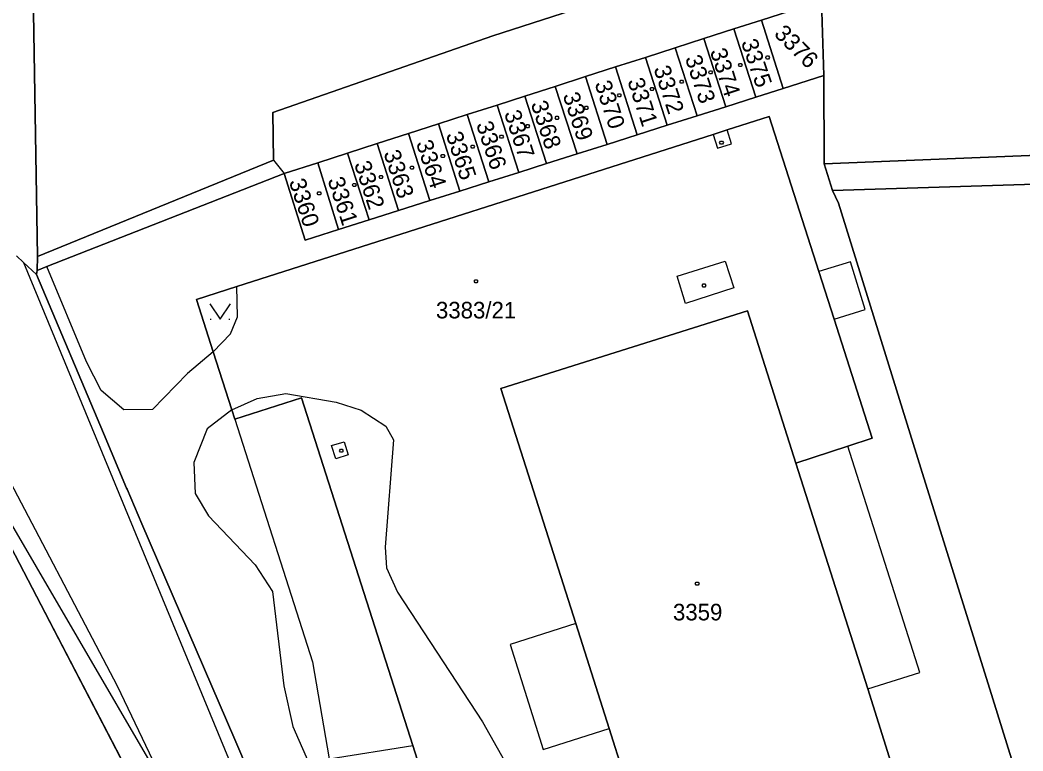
# Model space of a CAD drawing. Extents: x -263587 to -261993, y -1238795 to -1236748.
# Drawn here: x -262868.2 to -262771.6, y -1238567.5 to -1238497 of the extents above; entities that cross this region are included whole.
import ezdxf

# ---------------------------------------------------------------- set-up
doc = ezdxf.new("R2010")
doc.units = 0
for name, color, linetype in [('Vrstva 1', 7, 'Continuous'), ('Vrstva 2', 7, 'Continuous'), ('Vrstva 3', 7, 'Continuous')]:
    doc.layers.add(name, color=color, linetype=linetype)

msp = doc.modelspace()

# ---------------------------------------------------------------- linework, layer by layer
at = {"layer": 'Vrstva 1'}
for p, q in [((-262798.71, -1238490.79), (-262822.66, -1238498.53)), ((-262822.66, -1238498.53), (-262798.71, -1238490.79)), ((-262790.77, -1238502.37), (-262790.97, -1238495.17)), ((-262790.97, -1238495.17), (-262790.77, -1238502.37)), ((-262796.77, -1238497.02), (-262792.28, -1238495.59)), ((-262792.28, -1238495.59), (-262796.77, -1238497.02)), ((-262866.91, -1238496.29), (-262866.54, -1238519.8)), ((-262866.54, -1238519.8), (-262866.91, -1238496.29)), ((-262799.43, -1238497.87), (-262796.77, -1238497.02)), ((-262796.77, -1238497.02), (-262799.43, -1238497.87)), ((-262794.66, -1238503.61), (-262796.77, -1238497.02)), ((-262796.77, -1238497.02), (-262794.66, -1238503.61)), ((-262802.32, -1238498.8), (-262799.43, -1238497.87)), ((-262799.43, -1238497.87), (-262802.32, -1238498.8)), ((-262797.32, -1238504.45), (-262799.43, -1238497.87)), ((-262799.43, -1238497.87), (-262797.32, -1238504.45)), ((-262822.66, -1238498.53), (-262843.84, -1238505.92)), ((-262843.84, -1238505.92), (-262822.66, -1238498.53)), ((-262805.08, -1238499.69), (-262802.32, -1238498.8)), ((-262802.32, -1238498.8), (-262805.08, -1238499.69)), ((-262800.21, -1238505.37), (-262802.32, -1238498.8)), ((-262802.32, -1238498.8), (-262800.21, -1238505.37)), ((-262807.94, -1238500.61), (-262805.08, -1238499.69)), ((-262805.08, -1238499.69), (-262807.94, -1238500.61)), ((-262802.97, -1238506.25), (-262805.08, -1238499.69)), ((-262805.08, -1238499.69), (-262802.97, -1238506.25)), ((-262810.83, -1238501.54), (-262807.94, -1238500.61)), ((-262807.94, -1238500.61), (-262810.83, -1238501.54)), ((-262805.85, -1238507.16), (-262807.94, -1238500.61)), ((-262807.94, -1238500.61), (-262805.85, -1238507.16)), ((-262813.73, -1238502.47), (-262810.83, -1238501.54)), ((-262810.83, -1238501.54), (-262813.73, -1238502.47)), ((-262808.73, -1238508.07), (-262810.83, -1238501.54)), ((-262810.83, -1238501.54), (-262808.73, -1238508.07)), ((-262816.64, -1238503.41), (-262813.73, -1238502.47)), ((-262813.73, -1238502.47), (-262816.64, -1238503.41)), ((-262811.63, -1238509), (-262813.73, -1238502.47)), ((-262813.73, -1238502.47), (-262811.63, -1238509)), ((-262790.77, -1238502.37), (-262794.66, -1238503.61)), ((-262794.66, -1238503.61), (-262790.77, -1238502.37)), ((-262790.72, -1238510.89), (-262790.77, -1238502.37)), ((-262790.77, -1238502.37), (-262790.72, -1238510.89)), ((-262819.57, -1238504.35), (-262816.64, -1238503.41)), ((-262816.64, -1238503.41), (-262819.57, -1238504.35)), ((-262814.54, -1238509.92), (-262816.64, -1238503.41)), ((-262816.64, -1238503.41), (-262814.54, -1238509.92)), ((-262794.66, -1238503.61), (-262797.32, -1238504.45)), ((-262797.32, -1238504.45), (-262794.66, -1238503.61)), ((-262822.25, -1238505.21), (-262819.57, -1238504.35)), ((-262819.57, -1238504.35), (-262822.25, -1238505.21)), ((-262817.48, -1238510.85), (-262819.57, -1238504.35)), ((-262819.57, -1238504.35), (-262817.48, -1238510.85)), ((-262797.32, -1238504.45), (-262800.21, -1238505.37)), ((-262800.21, -1238505.37), (-262797.32, -1238504.45)), ((-262825.12, -1238506.13), (-262822.25, -1238505.21)), ((-262822.25, -1238505.21), (-262825.12, -1238506.13)), ((-262820.16, -1238511.71), (-262822.25, -1238505.21)), ((-262822.25, -1238505.21), (-262820.16, -1238511.71)), ((-262800.21, -1238505.37), (-262802.97, -1238506.25)), ((-262802.97, -1238506.25), (-262800.21, -1238505.37)), ((-262843.84, -1238505.92), (-262843.78, -1238510.52)), ((-262843.78, -1238510.52), (-262843.84, -1238505.92)), ((-262827.9, -1238507.03), (-262825.12, -1238506.13)), ((-262825.12, -1238506.13), (-262827.9, -1238507.03)), ((-262823.03, -1238512.61), (-262825.12, -1238506.13)), ((-262825.12, -1238506.13), (-262823.03, -1238512.61)), ((-262802.97, -1238506.25), (-262805.85, -1238507.16)), ((-262805.85, -1238507.16), (-262802.97, -1238506.25)), ((-262800.08, -1238507.61), (-262796.03, -1238506.32)), ((-262796.03, -1238506.32), (-262800.08, -1238507.61)), ((-262796.03, -1238506.32), (-262791.24, -1238521.26)), ((-262791.24, -1238521.26), (-262796.03, -1238506.32)), ((-262830.79, -1238507.96), (-262827.9, -1238507.03)), ((-262827.9, -1238507.03), (-262830.79, -1238507.96)), ((-262825.82, -1238513.5), (-262827.9, -1238507.03)), ((-262827.9, -1238507.03), (-262825.82, -1238513.5)), ((-262805.85, -1238507.16), (-262808.73, -1238508.07)), ((-262808.73, -1238508.07), (-262805.85, -1238507.16)), ((-262801.42, -1238508.04), (-262800.08, -1238507.61)), ((-262800.08, -1238507.61), (-262801.42, -1238508.04)), ((-262799.66, -1238508.95), (-262800.08, -1238507.61)), ((-262847.32, -1238522.71), (-262801.42, -1238508.04)), ((-262801.42, -1238508.04), (-262847.32, -1238522.71)), ((-262833.8, -1238508.93), (-262830.79, -1238507.96)), ((-262830.79, -1238507.96), (-262833.8, -1238508.93)), ((-262828.71, -1238514.42), (-262830.79, -1238507.96)), ((-262830.79, -1238507.96), (-262828.71, -1238514.42)), ((-262808.73, -1238508.07), (-262811.63, -1238509)), ((-262811.63, -1238509), (-262808.73, -1238508.07)), ((-262801.42, -1238508.04), (-262800.99, -1238509.37)), ((-262790.72, -1238510.89), (-262738.27, -1238508.71)), ((-262738.27, -1238508.71), (-262790.72, -1238510.89)), ((-262836.65, -1238509.85), (-262833.8, -1238508.93)), ((-262833.8, -1238508.93), (-262836.65, -1238509.85)), ((-262831.73, -1238515.37), (-262833.8, -1238508.93)), ((-262833.8, -1238508.93), (-262831.73, -1238515.37)), ((-262811.63, -1238509), (-262814.54, -1238509.92)), ((-262814.54, -1238509.92), (-262811.63, -1238509)), ((-262800.99, -1238509.37), (-262799.66, -1238508.95)), ((-262843.78, -1238510.52), (-262866.54, -1238519.8)), ((-262866.54, -1238519.8), (-262843.78, -1238510.52)), ((-262843.78, -1238510.52), (-262842.75, -1238511.81)), ((-262839.51, -1238510.77), (-262836.65, -1238509.85)), ((-262836.65, -1238509.85), (-262839.51, -1238510.77)), ((-262834.58, -1238516.27), (-262836.65, -1238509.85)), ((-262836.65, -1238509.85), (-262834.58, -1238516.27)), ((-262814.54, -1238509.92), (-262817.48, -1238510.85)), ((-262817.48, -1238510.85), (-262814.54, -1238509.92)), ((-262842.75, -1238511.81), (-262839.51, -1238510.77)), ((-262839.51, -1238510.77), (-262842.75, -1238511.81)), ((-262837.53, -1238517.21), (-262839.51, -1238510.77)), ((-262839.51, -1238510.77), (-262837.53, -1238517.21)), ((-262817.48, -1238510.85), (-262820.16, -1238511.71)), ((-262820.16, -1238511.71), (-262817.48, -1238510.85)), ((-262789.93, -1238513.46), (-262790.72, -1238510.89)), ((-262790.72, -1238510.89), (-262789.93, -1238513.46)), ((-262865.63, -1238520.78), (-262842.75, -1238511.81)), ((-262842.75, -1238511.81), (-262865.63, -1238520.78)), ((-262840.73, -1238518.23), (-262842.75, -1238511.81)), ((-262842.75, -1238511.81), (-262840.73, -1238518.23)), ((-262820.16, -1238511.71), (-262823.03, -1238512.61)), ((-262823.03, -1238512.61), (-262820.16, -1238511.71)), ((-262754.29, -1238512.3), (-262789.93, -1238513.46)), ((-262789.93, -1238513.46), (-262754.29, -1238512.3)), ((-262825.82, -1238513.5), (-262828.71, -1238514.42)), ((-262828.71, -1238514.42), (-262825.82, -1238513.5)), ((-262823.03, -1238512.61), (-262825.82, -1238513.5)), ((-262825.82, -1238513.5), (-262823.03, -1238512.61)), ((-262789.33, -1238514.68), (-262789.93, -1238513.46)), ((-262789.93, -1238513.46), (-262789.33, -1238514.68)), ((-262828.71, -1238514.42), (-262831.73, -1238515.37)), ((-262831.73, -1238515.37), (-262828.71, -1238514.42)), ((-262831.73, -1238515.37), (-262834.58, -1238516.27)), ((-262834.58, -1238516.27), (-262831.73, -1238515.37)), ((-262781.41, -1238540.21), (-262789.33, -1238514.68)), ((-262789.33, -1238514.68), (-262781.41, -1238540.21)), ((-262834.58, -1238516.27), (-262837.53, -1238517.21)), ((-262837.53, -1238517.21), (-262834.58, -1238516.27)), ((-262837.53, -1238517.21), (-262840.73, -1238518.23)), ((-262840.73, -1238518.23), (-262837.53, -1238517.21)), ((-262867.87, -1238520.38), (-262868.55, -1238519.74)), ((-262868.55, -1238519.74), (-262867.87, -1238520.38)), ((-262866.54, -1238519.8), (-262866.57, -1238521.15)), ((-262866.57, -1238521.15), (-262866.54, -1238519.8)), ((-262804.88, -1238521.71), (-262800.26, -1238520.25)), ((-262800.26, -1238520.25), (-262799.43, -1238522.84)), ((-262788.2, -1238520.31), (-262791.24, -1238521.26)), ((-262786.76, -1238524.92), (-262788.2, -1238520.31)), ((-262866.64, -1238521.55), (-262867.87, -1238520.38)), ((-262867.87, -1238520.38), (-262866.64, -1238521.55)), ((-262867.87, -1238520.38), (-262821.9, -1238631.6)), ((-262866.57, -1238521.15), (-262866.64, -1238521.55)), ((-262866.64, -1238521.55), (-262866.57, -1238521.15)), ((-262866.57, -1238521.15), (-262865.63, -1238520.78)), ((-262865.63, -1238520.78), (-262866.57, -1238521.15)), ((-262861.82, -1238529.97), (-262865.63, -1238520.78)), ((-262791.24, -1238521.26), (-262789.77, -1238525.86)), ((-262789.77, -1238525.86), (-262791.24, -1238521.26)), ((-262866.64, -1238521.55), (-262860.16, -1238536.84)), ((-262860.16, -1238536.84), (-262866.64, -1238521.55)), ((-262804.08, -1238524.35), (-262804.88, -1238521.71)), ((-262851.22, -1238523.96), (-262847.32, -1238522.71)), ((-262847.32, -1238522.71), (-262851.22, -1238523.96)), ((-262847.27, -1238525.62), (-262847.32, -1238522.71)), ((-262799.43, -1238522.84), (-262804.08, -1238524.35)), ((-262849.6, -1238529), (-262851.22, -1238523.96)), ((-262851.22, -1238523.96), (-262849.6, -1238529)), ((-262798.11, -1238525.04), (-262821.89, -1238532.52)), ((-262821.89, -1238532.52), (-262798.11, -1238525.04)), ((-262793.45, -1238539.72), (-262798.11, -1238525.04)), ((-262798.11, -1238525.04), (-262793.45, -1238539.72)), ((-262789.77, -1238525.86), (-262786.76, -1238524.92)), ((-262849.88, -1238525.86), (-262849.78, -1238525.86)), ((-262848.08, -1238525.86), (-262847.98, -1238525.86)), ((-262847.92, -1238527.26), (-262847.27, -1238525.62)), ((-262789.77, -1238525.86), (-262786.09, -1238537.33)), ((-262786.09, -1238537.33), (-262789.77, -1238525.86)), ((-262880.04, -1238526.83), (-262855.68, -1238573.6)), ((-262855.68, -1238573.6), (-262880.04, -1238526.83)), ((-262880.04, -1238526.83), (-262853.67, -1238572)), ((-262849.6, -1238529), (-262847.92, -1238527.26)), ((-262849.6, -1238529), (-262852.07, -1238531.09)), ((-262847.79, -1238534.6), (-262849.6, -1238529)), ((-262849.6, -1238529), (-262847.79, -1238534.6)), ((-262860.4, -1238532.72), (-262861.82, -1238529.97)), ((-262852.07, -1238531.09), (-262855.44, -1238534.56)), ((-262858.21, -1238534.6), (-262860.4, -1238532.72)), ((-262821.89, -1238532.52), (-262814.67, -1238555.2)), ((-262814.67, -1238555.2), (-262821.89, -1238532.52)), ((-262847.79, -1238534.6), (-262845.37, -1238533.5)), ((-262841.08, -1238533.44), (-262847.5, -1238535.5)), ((-262847.5, -1238535.5), (-262841.08, -1238533.44)), ((-262845.37, -1238533.5), (-262842.59, -1238533.03)), ((-262842.59, -1238533.03), (-262837.76, -1238533.85)), ((-262830.35, -1238566.96), (-262841.08, -1238533.44)), ((-262841.08, -1238533.44), (-262830.35, -1238566.96)), ((-262855.44, -1238534.56), (-262858.21, -1238534.6)), ((-262847.79, -1238534.6), (-262850.19, -1238536.41)), ((-262847.5, -1238535.5), (-262847.79, -1238534.6)), ((-262847.79, -1238534.6), (-262847.5, -1238535.5)), ((-262837.76, -1238533.85), (-262835.33, -1238534.63)), ((-262835.33, -1238534.63), (-262832.96, -1238536.15)), ((-262847.5, -1238535.5), (-262840.03, -1238558.87)), ((-262850.19, -1238536.41), (-262851.45, -1238539.67)), ((-262832.96, -1238536.15), (-262832.21, -1238537.49)), ((-262860.16, -1238536.84), (-262857.95, -1238542.13)), ((-262857.95, -1238542.13), (-262860.16, -1238536.84)), ((-262838.19, -1238538.03), (-262836.98, -1238537.66)), ((-262836.98, -1238537.66), (-262836.59, -1238538.94)), ((-262832.21, -1238537.49), (-262833.02, -1238547.82)), ((-262786.09, -1238537.33), (-262788.44, -1238538.08)), ((-262788.44, -1238538.08), (-262786.09, -1238537.33)), ((-262837.78, -1238539.3), (-262838.19, -1238538.03)), ((-262788.44, -1238538.08), (-262793.45, -1238539.72)), ((-262793.45, -1238539.72), (-262788.44, -1238538.08)), ((-262781.5, -1238559.9), (-262788.44, -1238538.08)), ((-262836.59, -1238538.94), (-262837.78, -1238539.3)), ((-262851.45, -1238539.67), (-262851.35, -1238542.65)), ((-262793.45, -1238539.72), (-262786.53, -1238561.5)), ((-262786.53, -1238561.5), (-262793.45, -1238539.72)), ((-262774.47, -1238562.46), (-262781.41, -1238540.21)), ((-262781.41, -1238540.21), (-262774.47, -1238562.46)), ((-262857.95, -1238542.13), (-262857.89, -1238542.25)), ((-262857.89, -1238542.25), (-262857.95, -1238542.13)), ((-262857.89, -1238542.25), (-262856.46, -1238545.57)), ((-262856.46, -1238545.57), (-262857.89, -1238542.25)), ((-262851.35, -1238542.65), (-262850.05, -1238544.81)), ((-262850.05, -1238544.81), (-262845.54, -1238549.54)), ((-262856.46, -1238545.57), (-262847.5, -1238566.36)), ((-262847.5, -1238566.36), (-262856.46, -1238545.57)), ((-262833.02, -1238547.82), (-262832.9, -1238549.83)), ((-262845.54, -1238549.54), (-262843.89, -1238552.11)), ((-262832.9, -1238549.83), (-262831.85, -1238552.18)), ((-262843.89, -1238552.11), (-262842.79, -1238561.19)), ((-262831.85, -1238552.18), (-262823.64, -1238564.66)), ((-262814.67, -1238555.2), (-262820.99, -1238557.2)), ((-262814.67, -1238555.2), (-262811.45, -1238565.3)), ((-262811.45, -1238565.3), (-262814.67, -1238555.2)), ((-262820.99, -1238557.2), (-262817.81, -1238567.32)), ((-262840.03, -1238558.87), (-262838.41, -1238568.24)), ((-262786.53, -1238561.5), (-262781.5, -1238559.9)), ((-262842.79, -1238561.19), (-262841.93, -1238565.11)), ((-262786.53, -1238561.5), (-262780.51, -1238580.47)), ((-262780.51, -1238580.47), (-262786.53, -1238561.5)), ((-262769.95, -1238576.95), (-262774.47, -1238562.46)), ((-262774.47, -1238562.46), (-262769.95, -1238576.95)), ((-262823.64, -1238564.66), (-262820.23, -1238570.74)), ((-262841.93, -1238565.11), (-262840.43, -1238568.57)), ((-262817.81, -1238567.32), (-262811.45, -1238565.3)), ((-262811.45, -1238565.3), (-262805.06, -1238585.39)), ((-262805.06, -1238585.39), (-262811.45, -1238565.3)), ((-262847.5, -1238566.36), (-262843.22, -1238576.41)), ((-262843.22, -1238576.41), (-262847.5, -1238566.36)), ((-262838.41, -1238568.24), (-262830.35, -1238566.96)), ((-262829.18, -1238570.6), (-262830.35, -1238566.96)), ((-262830.35, -1238566.96), (-262829.18, -1238570.6))]:
    msp.add_line(p, q, dxfattribs=at)
for points in [[(-262796.09, -1238500.47), (-262796, -1238500.62), (-262796.09, -1238500.77), (-262796.27, -1238500.77), (-262796.36, -1238500.62), (-262796.27, -1238500.47)], [(-262801.58, -1238501.9), (-262801.49, -1238502.05), (-262801.58, -1238502.2), (-262801.76, -1238502.2), (-262801.85, -1238502.05), (-262801.76, -1238501.9)], [(-262798.71, -1238501.2), (-262798.62, -1238501.35), (-262798.71, -1238501.5), (-262798.89, -1238501.5), (-262798.98, -1238501.35), (-262798.89, -1238501.2)], [(-262804.36, -1238502.81), (-262804.27, -1238502.96), (-262804.36, -1238503.11), (-262804.54, -1238503.11), (-262804.63, -1238502.96), (-262804.54, -1238502.81)], [(-262807.23, -1238503.52), (-262807.14, -1238503.67), (-262807.23, -1238503.82), (-262807.41, -1238503.82), (-262807.5, -1238503.67), (-262807.41, -1238503.52)], [(-262810.37, -1238504.12), (-262810.28, -1238504.27), (-262810.37, -1238504.42), (-262810.55, -1238504.42), (-262810.64, -1238504.27), (-262810.55, -1238504.12)], [(-262813.55, -1238505.33), (-262813.46, -1238505.48), (-262813.55, -1238505.63), (-262813.73, -1238505.63), (-262813.82, -1238505.48), (-262813.73, -1238505.33)], [(-262816.38, -1238506.29), (-262816.29, -1238506.44), (-262816.38, -1238506.59), (-262816.56, -1238506.59), (-262816.65, -1238506.44), (-262816.56, -1238506.29)], [(-262819.2, -1238507.1), (-262819.11, -1238507.25), (-262819.2, -1238507.4), (-262819.38, -1238507.4), (-262819.47, -1238507.25), (-262819.38, -1238507.1)], [(-262821.73, -1238508.11), (-262821.64, -1238508.26), (-262821.73, -1238508.41), (-262821.91, -1238508.41), (-262822, -1238508.26), (-262821.91, -1238508.11)], [(-262800.53, -1238508.68), (-262800.44, -1238508.83), (-262800.53, -1238508.98), (-262800.71, -1238508.98), (-262800.8, -1238508.83), (-262800.71, -1238508.68)], [(-262824.51, -1238509.07), (-262824.42, -1238509.22), (-262824.51, -1238509.37), (-262824.69, -1238509.37), (-262824.78, -1238509.22), (-262824.69, -1238509.07)], [(-262827.38, -1238509.98), (-262827.29, -1238510.13), (-262827.38, -1238510.28), (-262827.56, -1238510.28), (-262827.65, -1238510.13), (-262827.56, -1238509.98)], [(-262830.36, -1238511.09), (-262830.27, -1238511.24), (-262830.36, -1238511.39), (-262830.54, -1238511.39), (-262830.63, -1238511.24), (-262830.54, -1238511.09)], [(-262833.34, -1238512), (-262833.25, -1238512.15), (-262833.34, -1238512.3), (-262833.52, -1238512.3), (-262833.61, -1238512.15), (-262833.52, -1238512)], [(-262835.92, -1238512.76), (-262835.83, -1238512.91), (-262835.92, -1238513.06), (-262836.1, -1238513.06), (-262836.19, -1238512.91), (-262836.1, -1238512.76)], [(-262839.3, -1238513.57), (-262839.21, -1238513.72), (-262839.3, -1238513.87), (-262839.48, -1238513.87), (-262839.57, -1238513.72), (-262839.48, -1238513.57)], [(-262824.19, -1238522.05), (-262824.1, -1238522.2), (-262824.19, -1238522.35), (-262824.37, -1238522.35), (-262824.46, -1238522.2), (-262824.37, -1238522.05)], [(-262802.21, -1238522.45), (-262802.12, -1238522.6), (-262802.21, -1238522.75), (-262802.39, -1238522.75), (-262802.48, -1238522.6), (-262802.39, -1238522.45)], [(-262837.16, -1238538.38), (-262837.07, -1238538.53), (-262837.16, -1238538.68), (-262837.34, -1238538.68), (-262837.43, -1238538.53), (-262837.34, -1238538.38)], [(-262802.87, -1238551.19), (-262802.78, -1238551.34), (-262802.87, -1238551.49), (-262803.05, -1238551.49), (-262803.14, -1238551.34), (-262803.05, -1238551.19)]]:
    msp.add_lwpolyline(points, close=True, dxfattribs=at)
msp.add_lwpolyline([(-262849.93, -1238524.36), (-262848.93, -1238525.86), (-262847.93, -1238524.36)], dxfattribs=at)
at = {"layer": 'Vrstva 2'}
msp.add_lwpolyline([(-262853.67, -1238572), (-262858.82, -1238561.234), (-262870.51, -1238539), (-262873.34, -1238533.53), (-262876.38, -1238529.24), (-262880.031, -1238521.826), (-262869.115, -1238517.45), (-262870.175, -1238508.052), (-262871.32, -1238501.74), (-262879.11, -1238482.06), (-262890.985, -1238452.02), (-262896.942, -1238436.871), (-262908.888, -1238406.073), (-262910.006, -1238403.107), (-262911.99, -1238397.34), (-262913.444, -1238391.676), (-262914.16, -1238387.193), (-262914.268, -1238382.687), (-262914.548, -1238372.015), (-262914.76, -1238370.7), (-262915.49, -1238369.52), (-262926.72, -1238350.73)], dxfattribs=at)
at = {"layer": 'Vrstva 3'}
msp.add_lwpolyline([(-262931.12, -1238447), (-262910.65, -1238485.29), (-262899.41, -1238499.89), (-262881.1, -1238525.16), (-262880.04, -1238526.83), (-262855.68, -1238573.6)], dxfattribs=at)

# ---------------------------------------------------------------- texts
at = {"layer": 'Vrstva 1'}
for s, rotation, p in [('3376', 314.9549, (-262795.636, -1238498.434)), ('3375', 288.82803, (-262798.756, -1238499.148)), ('3374', 288.02588, (-262801.748, -1238500.015)), ('3373', 288.02588, (-262804.148, -1238500.675)), ('3372', 288.02588, (-262807.178, -1238501.685)), ('3370', 288.02588, (-262812.86, -1238503.129)), ('3371', 288.02588, (-262809.7, -1238502.875)), ('3368', 288.02588, (-262819.012, -1238505.074)), ('3369', 288.02588, (-262815.934, -1238504.257)), ('3367', 288.02588, (-262821.582, -1238505.984)), ('3366', 288.02588, (-262824.276, -1238507.052)), ('3365', 288.02588, (-262827.192, -1238508.054)), ('3364', 288.02588, (-262830.072, -1238508.864)), ('3363', 288.02588, (-262833.202, -1238509.824)), ('3362', 288.02588, (-262836.032, -1238510.884)), ('3360', 288.02588, (-262842.314, -1238512.578)), ('3361', 288.02588, (-262838.594, -1238512.423))]:
    msp.add_text(s, height=1.6, rotation=rotation, dxfattribs=at).set_placement(p)
for s, p in [('3383/21', (-262828.132, -1238525.78)), ('3359', (-262805.294, -1238554.89))]:
    msp.add_text(s, height=1.6, dxfattribs=at).set_placement(p)

doc.saveas('drawing.dxf')
